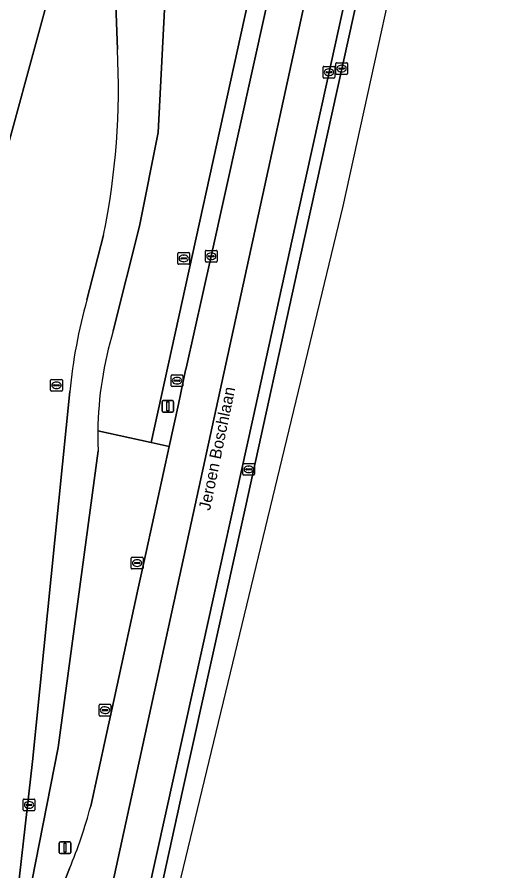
# Model space of a CAD drawing. Extents: x 162172 to 163187, y 382874 to 383685.
# Drawn here: x 163120.9 to 163162.4, y 382913.8 to 382986.6 of the extents above; entities that cross this region are included whole.
import ezdxf

# ---------------------------------------------------------------- set-up
doc = ezdxf.new("R2010")
doc.units = 0
for name, color, linetype in [('IMGEO_Berm_gesloten', 7, 'Continuous'), ('IMGEO_Berm_groen', 7, 'Continuous'), ('IMGEO_Kolk', 7, 'Continuous'), ('IMGEO_Lichtmast', 7, 'Continuous'), ('IMGEO_Openbare_ruimte_label', 7, 'Continuous'), ('IMGEO_Rijbaan_regionaal_gesloten', 7, 'Continuous'), ('IMGEO_Rioolput', 7, 'Continuous')]:
    doc.layers.add(name, color=color, linetype=linetype)

msp = doc.modelspace()

# ---------------------------------------------------------------- linework, layer by layer
at = {"layer": 'IMGEO_Berm_gesloten'}
msp.add_lwpolyline([(163156.069, 383020.988), (163154.151, 383012.232), (163151.454, 382999.976), (163149.255, 382989.968), (163147.31, 382981.165), (163144.827, 382969.851), (163140.973, 382952.343), (163136.681, 382932.889), (163132.729, 382915.039), (163130.06, 382902.945), (163129.875, 382902.107), (163130.862, 382901.889), (163131.045, 382902.718), (163135.01, 382920.742), (163140.367, 382944.826), (163145.001, 382965.971), (163149.595, 382986.838), (163156.838, 383019.849), (163159.222, 383030.703), (163159.814, 383033.521)], dxfattribs=at)
at = {"layer": 'IMGEO_Berm_groen'}
msp.add_lwpolyline([(163144.883, 383000), (163146.857, 383008.965), (163152.139, 383033.902), (163150.743, 383034.209), (163150.561, 383033.379), (163132.311, 382950.327), (163133.84, 382949.988), (163134.631, 382953.616), (163135.247, 382956.514), (163135.282, 382956.678), (163137.436, 382966.222), (163142.077, 382987.26)], close=True, dxfattribs=at)
for points in [[(163127.76, 382951.334), (163132.311, 382950.327), (163150.561, 383033.379)], [(163120.8, 382988.37), (163124.761, 383000), (163125.146, 383001.131), (163125.056, 383000), (163124.371, 382991.39), (163118.29, 382969.13)], [(163118.29, 382969.13), (163124.371, 382991.39), (163125.056, 383000), (163125.146, 383001.131), (163124.761, 383000), (163120.8, 382988.37)], [(163129.427, 382983.847), (163128.845, 383000), (163128.833, 383000.328)], [(163128.833, 383000.328), (163128.845, 383000), (163129.427, 382983.847)], [(163133.639, 382991.168), (163132.895, 382976.788), (163131.31, 382968.797), (163129.081, 382959.856)], [(163132.895, 382976.788), (163133.639, 382991.168)], [(163129.081, 382959.856), (163131.31, 382968.797), (163132.895, 382976.788)], [(163126.836, 382962.516), (163128.24, 382968.01)], [(163128.24, 382968.01), (163126.836, 382962.516)], [(163100.692, 382909.88), (163109.506, 382907.944), (163112.627, 382905.918), (163119.762, 382904.341), (163119.889, 382904.918), (163120.023, 382904.886), (163121.282, 382910.705), (163121.427, 382911.373), (163120.947, 382912.098), (163122.201, 382923.125), (163125.374, 382954.683)], [(163125.374, 382954.683), (163122.201, 382923.125), (163120.947, 382912.098), (163121.427, 382911.373), (163121.831, 382911.309), (163124.387, 382924.326), (163127.786, 382949.64)], [(163131.203, 382937.923), (163131.91, 382941.141), (163133.84, 382949.988), (163132.311, 382950.327), (163127.76, 382951.334)], [(163127.786, 382949.64), (163124.387, 382924.326), (163121.831, 382911.309), (163121.753, 382910.957), (163123.23, 382910.677), (163123.955, 382910.513), (163124.352, 382911.484), (163125.348, 382914.002)], [(163127.151, 382919.319), (163128.465, 382925.363), (163129.193, 382928.59), (163131.203, 382937.923)]]:
    msp.add_lwpolyline(points, dxfattribs=at)
for centre, radius, start, end in [((163068.036, 382980.485), 61.483, 348.29296, 3.13431), ((163068.036, 382980.485), 61.483, 348.29296, 3.13431), ((163169.609, 382950.48), 44.435, 164.28339, 174.57183), ((163169.609, 382950.48), 44.435, 164.28339, 174.57183), ((163158.375, 382950.952), 30.618, 163.09282, 179.28453), ((163158.375, 382950.952), 30.618, 163.09282, 179.28453), ((163157.666, 382950.946), 29.909, 179.25632, 182.50233), ((163157.666, 382950.946), 29.909, 179.25632, 182.50233), ((163085.464, 382930.491), 43.159, 337.53879, 344.99752)]:
    msp.add_arc(centre, radius, start, end, dxfattribs=at)
at = {"layer": 'IMGEO_Kolk'}
for p, q in [((163148.053, 382981.803), (163148.053, 382982.655)), ((163148.128, 382982.729), (163148.98, 382982.729)), ((163149.054, 382982.655), (163149.054, 382981.803)), ((163146.97, 382981.49), (163146.97, 382982.342)), ((163147.045, 382982.416), (163147.897, 382982.416)), ((163147.229, 382981.91), (163147.229, 382981.922)), ((163147.272, 382981.959), (163147.67, 382981.959)), ((163147.458, 382982.196), (163147.483, 382982.196)), ((163147.713, 382981.922), (163147.713, 382981.91)), ((163147.971, 382982.342), (163147.971, 382981.49)), ((163148.312, 382982.223), (163148.312, 382982.235)), ((163148.75, 382982.186), (163148.352, 382982.186)), ((163148.355, 382982.272), (163148.753, 382982.272)), ((163148.564, 382981.949), (163148.539, 382981.949)), ((163148.541, 382982.509), (163148.566, 382982.509)), ((163148.796, 382982.235), (163148.796, 382982.223)), ((163147.897, 382981.416), (163147.045, 382981.416)), ((163147.667, 382981.873), (163147.269, 382981.873)), ((163147.481, 382981.636), (163147.456, 382981.636)), ((163148.98, 382981.729), (163148.128, 382981.729)), ((163136.934, 382965.796), (163136.934, 382966.648)), ((163137.009, 382966.722), (163137.861, 382966.722)), ((163137.935, 382966.648), (163137.935, 382965.796)), ((163137.193, 382966.216), (163137.193, 382966.228)), ((163137.631, 382966.179), (163137.233, 382966.179)), ((163137.236, 382966.265), (163137.634, 382966.265)), ((163137.445, 382965.942), (163137.42, 382965.942)), ((163137.422, 382966.502), (163137.447, 382966.502)), ((163137.677, 382966.228), (163137.677, 382966.216)), ((163137.861, 382965.722), (163137.009, 382965.722)), ((163134.015, 382955.184), (163134.015, 382956.036)), ((163134.09, 382956.11), (163134.942, 382956.11)), ((163134.503, 382955.89), (163134.528, 382955.89)), ((163135.016, 382956.036), (163135.016, 382955.184)), ((163134.942, 382955.11), (163134.09, 382955.11)), ((163134.274, 382955.604), (163134.274, 382955.616)), ((163134.712, 382955.567), (163134.314, 382955.567)), ((163134.317, 382955.653), (163134.715, 382955.653)), ((163134.526, 382955.33), (163134.501, 382955.33)), ((163134.758, 382955.616), (163134.758, 382955.604)), ((163130.617, 382939.628), (163130.617, 382940.48)), ((163130.692, 382940.554), (163131.544, 382940.554)), ((163131.618, 382940.48), (163131.618, 382939.628)), ((163130.876, 382940.048), (163130.876, 382940.06)), ((163131.314, 382940.011), (163130.916, 382940.011)), ((163130.919, 382940.097), (163131.317, 382940.097)), ((163131.128, 382939.774), (163131.103, 382939.774)), ((163131.105, 382940.334), (163131.13, 382940.334)), ((163131.36, 382940.06), (163131.36, 382940.048)), ((163131.544, 382939.554), (163130.692, 382939.554)), ((163127.947, 382928.015), (163128.799, 382928.015)), ((163127.872, 382927.089), (163127.872, 382927.941)), ((163128.131, 382927.509), (163128.131, 382927.521)), ((163128.569, 382927.472), (163128.171, 382927.472)), ((163128.174, 382927.558), (163128.572, 382927.558)), ((163128.36, 382927.795), (163128.385, 382927.795)), ((163128.615, 382927.521), (163128.615, 382927.509)), ((163128.873, 382927.941), (163128.873, 382927.089)), ((163128.799, 382927.015), (163127.947, 382927.015)), ((163128.383, 382927.235), (163128.358, 382927.235))]:
    msp.add_line(p, q, dxfattribs=at)
for points in [[(163148.053, 382981.803), (163148.053, 382982.655)], [(163148.128, 382982.729), (163148.98, 382982.729)], [(163149.054, 382982.655), (163149.054, 382981.803)], [(163146.97, 382981.49), (163146.97, 382982.342)], [(163147.045, 382982.416), (163147.897, 382982.416)], [(163147.971, 382982.342), (163147.971, 382981.49)], [(163147.897, 382981.416), (163147.045, 382981.416)], [(163148.98, 382981.729), (163148.128, 382981.729)], [(163136.934, 382965.796), (163136.934, 382966.648)], [(163137.009, 382966.722), (163137.861, 382966.722)], [(163137.935, 382966.648), (163137.935, 382965.796)], [(163137.861, 382965.722), (163137.009, 382965.722)], [(163134.015, 382955.184), (163134.015, 382956.036)], [(163134.09, 382956.11), (163134.942, 382956.11)], [(163135.016, 382956.036), (163135.016, 382955.184)], [(163134.942, 382955.11), (163134.09, 382955.11)], [(163130.617, 382939.628), (163130.617, 382940.48)], [(163130.692, 382940.554), (163131.544, 382940.554)], [(163131.618, 382940.48), (163131.618, 382939.628)], [(163131.544, 382939.554), (163130.692, 382939.554)], [(163127.947, 382928.015), (163128.799, 382928.015)], [(163127.872, 382927.089), (163127.872, 382927.941)], [(163128.873, 382927.941), (163128.873, 382927.089)], [(163128.799, 382927.015), (163127.947, 382927.015)]]:
    msp.add_lwpolyline(points, dxfattribs=at)
for centre, radius, start, end in [((163148.13, 382982.653), 0.0765, 91.55205, 178.44795), ((163148.13, 382982.653), 0.0765, 91.55205, 178.44795), ((163148.978, 382982.653), 0.0765, 1.55205, 88.44795), ((163148.978, 382982.653), 0.0765, 1.55205, 88.44795), ((163147.047, 382982.34), 0.0765, 91.55205, 178.44795), ((163147.047, 382982.34), 0.0765, 91.55205, 178.44795), ((163147.269, 382981.919), 0.0403, 85.87752, 175.75265), ((163147.266, 382981.909), 0.0366, 178.93798, 274.71019), ((163147.67, 382981.916), 0.043, 264.86636, 352.45326), ((163147.674, 382981.921), 0.0386, 1.73085, 96.63898), ((163147.895, 382982.34), 0.0765, 1.55205, 88.44795), ((163147.895, 382982.34), 0.0765, 1.55205, 88.44795), ((163148.352, 382982.232), 0.0403, 85.87752, 175.75265), ((163148.349, 382982.222), 0.0366, 178.93798, 274.71019), ((163148.753, 382982.229), 0.043, 264.86636, 352.45326), ((163148.757, 382982.234), 0.0386, 1.73085, 96.63898), ((163147.047, 382981.492), 0.0765, 181.55205, 268.44795), ((163147.047, 382981.492), 0.0765, 181.55205, 268.44795), ((163147.895, 382981.492), 0.0765, 271.55205, 358.44795), ((163147.895, 382981.492), 0.0765, 271.55205, 358.44795), ((163148.13, 382981.805), 0.0765, 181.55205, 268.44795), ((163148.13, 382981.805), 0.0765, 181.55205, 268.44795), ((163148.978, 382981.805), 0.0765, 271.55205, 358.44795), ((163148.978, 382981.805), 0.0765, 271.55205, 358.44795), ((163137.011, 382966.646), 0.0765, 91.55205, 178.44795), ((163137.011, 382966.646), 0.0765, 91.55205, 178.44795), ((163137.859, 382966.646), 0.0765, 1.55205, 88.44795), ((163137.859, 382966.646), 0.0765, 1.55205, 88.44795), ((163137.233, 382966.225), 0.0403, 85.87752, 175.75265), ((163137.23, 382966.215), 0.0366, 178.93798, 274.71019), ((163137.634, 382966.222), 0.043, 264.86636, 352.45326), ((163137.638, 382966.227), 0.0386, 1.73085, 96.63898), ((163137.011, 382965.798), 0.0765, 181.55205, 268.44795), ((163137.011, 382965.798), 0.0765, 181.55205, 268.44795), ((163137.859, 382965.798), 0.0765, 271.55205, 358.44795), ((163137.859, 382965.798), 0.0765, 271.55205, 358.44795), ((163134.092, 382956.034), 0.0765, 91.55205, 178.44795), ((163134.092, 382956.034), 0.0765, 91.55205, 178.44795), ((163134.94, 382956.034), 0.0765, 1.55205, 88.44795), ((163134.94, 382956.034), 0.0765, 1.55205, 88.44795), ((163134.092, 382955.186), 0.0765, 181.55205, 268.44795), ((163134.092, 382955.186), 0.0765, 181.55205, 268.44795), ((163134.314, 382955.613), 0.0403, 85.87752, 175.75265), ((163134.311, 382955.603), 0.0366, 178.93798, 274.71019), ((163134.715, 382955.61), 0.043, 264.86636, 352.45326), ((163134.719, 382955.615), 0.0386, 1.73085, 96.63898), ((163134.94, 382955.186), 0.0765, 271.55205, 358.44795), ((163134.94, 382955.186), 0.0765, 271.55205, 358.44795), ((163130.694, 382940.478), 0.0765, 91.55205, 178.44795), ((163130.694, 382940.478), 0.0765, 91.55205, 178.44795), ((163131.542, 382940.478), 0.0765, 1.55205, 88.44795), ((163131.542, 382940.478), 0.0765, 1.55205, 88.44795), ((163130.916, 382940.057), 0.0403, 85.87752, 175.75265), ((163130.913, 382940.047), 0.0366, 178.93798, 274.71019), ((163131.317, 382940.054), 0.043, 264.86636, 352.45326), ((163131.321, 382940.059), 0.0386, 1.73085, 96.63898), ((163130.694, 382939.63), 0.0765, 181.55205, 268.44795), ((163130.694, 382939.63), 0.0765, 181.55205, 268.44795), ((163131.542, 382939.63), 0.0765, 271.55205, 358.44795), ((163131.542, 382939.63), 0.0765, 271.55205, 358.44795), ((163127.949, 382927.939), 0.0765, 91.55205, 178.44795), ((163127.949, 382927.939), 0.0765, 91.55205, 178.44795), ((163128.797, 382927.939), 0.0765, 1.55205, 88.44795), ((163128.797, 382927.939), 0.0765, 1.55205, 88.44795), ((163128.171, 382927.518), 0.0403, 85.87752, 175.75265), ((163128.168, 382927.508), 0.0366, 178.93798, 274.71019), ((163128.572, 382927.515), 0.043, 264.86636, 352.45326), ((163128.576, 382927.52), 0.0386, 1.73085, 96.63898), ((163127.949, 382927.091), 0.0765, 181.55205, 268.44795), ((163127.949, 382927.091), 0.0765, 181.55205, 268.44795), ((163128.797, 382927.091), 0.0765, 271.55205, 358.44795), ((163128.797, 382927.091), 0.0765, 271.55205, 358.44795)]:
    msp.add_arc(centre, radius, start, end, dxfattribs=at)
for centre, major_axis, ratio, start_param, end_param in [((163147.457, 382981.916), (-0.387, 0.002), 0.722429, 4.712389, 7.853982), ((163147.482, 382981.916), (-0.39, 0.002), 0.717154, 1.570796, 4.712389), ((163148.54, 382982.229), (-0.387, 0.002), 0.722429, 4.712389, 7.853982), ((163148.565, 382982.229), (-0.39, 0.002), 0.717154, 1.570796, 4.712389), ((163137.421, 382966.222), (-0.387, 0.002), 0.722429, 4.712389, 7.853982), ((163137.446, 382966.222), (-0.39, 0.002), 0.717154, 1.570796, 4.712389), ((163134.502, 382955.61), (-0.387, 0.002), 0.722429, 4.712389, 7.853982), ((163134.527, 382955.61), (-0.39, 0.002), 0.717154, 1.570796, 4.712389), ((163131.104, 382940.054), (-0.387, 0.002), 0.722429, 4.712389, 7.853982), ((163131.129, 382940.054), (-0.39, 0.002), 0.717154, 1.570796, 4.712389), ((163128.359, 382927.515), (-0.387, 0.002), 0.722429, 4.712389, 7.853982), ((163128.384, 382927.515), (-0.39, 0.002), 0.717154, 1.570796, 4.712389)]:
    msp.add_ellipse(centre, major_axis=major_axis, ratio=ratio, start_param=start_param, end_param=end_param, dxfattribs=at)
at = {"layer": 'IMGEO_Lichtmast'}
for p, q in [((163133.237, 382953.022), (163133.237, 382953.822)), ((163133.237, 382953.822), (163133.237, 382953.022)), ((163133.337, 382953.922), (163134.127, 382953.922)), ((163134.127, 382953.922), (163133.337, 382953.922)), ((163134.227, 382953.822), (163134.227, 382953.022)), ((163134.227, 382953.022), (163134.227, 382953.822)), ((163134.127, 382952.922), (163133.337, 382952.922)), ((163133.337, 382952.922), (163134.127, 382952.922)), ((163124.475, 382915.384), (163124.475, 382916.184)), ((163124.475, 382916.184), (163124.475, 382915.384)), ((163124.575, 382916.284), (163125.365, 382916.284)), ((163125.365, 382916.284), (163124.575, 382916.284)), ((163125.465, 382916.184), (163125.465, 382915.384)), ((163125.465, 382915.384), (163125.465, 382916.184)), ((163125.365, 382915.284), (163124.575, 382915.284)), ((163124.575, 382915.284), (163125.365, 382915.284))]:
    msp.add_line(p, q, dxfattribs=at)
for points in [[(163133.657, 382953.797), (163133.807, 382953.797), (163133.807, 382953.047), (163133.657, 382953.047), (163133.657, 382953.797)], [(163124.895, 382916.159), (163125.045, 382916.159), (163125.045, 382915.409), (163124.895, 382915.409), (163124.895, 382916.159)]]:
    msp.add_lwpolyline(points, dxfattribs=at)
for centre, start, end in [((163133.337, 382953.822), 90, 180), ((163133.337, 382953.822), 90, 180), ((163134.127, 382953.822), 0, 90), ((163134.127, 382953.822), 360, 90), ((163133.337, 382953.022), 180, 270), ((163133.337, 382953.022), 180, 270), ((163134.127, 382953.022), 270, 0), ((163134.127, 382953.022), 270, 0), ((163124.575, 382916.184), 90, 180), ((163124.575, 382916.184), 90, 180), ((163125.365, 382916.184), 0, 90), ((163125.365, 382916.184), 360, 90), ((163124.575, 382915.384), 180, 270), ((163124.575, 382915.384), 180, 270), ((163125.365, 382915.384), 270, 0), ((163125.365, 382915.384), 270, 0)]:
    msp.add_arc(centre, 0.1, start, end, dxfattribs=at)
at = {"layer": 'IMGEO_Rijbaan_regionaal_gesloten'}
for points in [[(163155.601, 383034.629), (163152.461, 383035.455), (163152.139, 383033.902), (163146.857, 383008.965), (163144.883, 383000), (163142.077, 382987.26), (163137.436, 382966.222), (163135.282, 382956.678), (163135.247, 382956.514), (163134.631, 382953.616), (163133.84, 382949.988), (163131.91, 382941.141), (163131.203, 382937.923), (163129.193, 382928.59), (163128.465, 382925.363), (163127.151, 382919.319)], [(163125.348, 382914.002), (163124.352, 382911.484), (163123.955, 382910.513), (163122.46, 382903.745), (163126.849, 382902.775), (163155.601, 383034.629)], [(163158.847, 383033.776), (163155.601, 383034.629), (163126.849, 382902.775), (163129.875, 382902.107), (163130.06, 382902.945), (163132.729, 382915.039), (163136.681, 382932.889), (163140.973, 382952.343), (163144.827, 382969.851), (163147.31, 382981.165), (163149.255, 382989.968), (163151.454, 382999.976), (163154.151, 383012.232), (163156.069, 383020.988)]]:
    msp.add_lwpolyline(points, dxfattribs=at)
msp.add_lwpolyline([(163132.054, 382901.625), (163148.675, 382970.495), (163162.396, 383032.842), (163159.814, 383033.521), (163159.222, 383030.703), (163156.838, 383019.849), (163149.595, 382986.838), (163145.001, 382965.971), (163140.367, 382944.826), (163135.01, 382920.742), (163131.045, 382902.718), (163130.862, 382901.889)], close=True, dxfattribs=at)
msp.add_arc((163085.464, 382930.491), 43.159, 337.53879, 344.99752, dxfattribs=at)
at = {"layer": 'IMGEO_Rioolput'}
for p, q in [((163134.586, 382965.61), (163134.586, 382966.462)), ((163134.661, 382966.536), (163135.513, 382966.536)), ((163134.845, 382966.03), (163134.845, 382966.042)), ((163135.283, 382965.993), (163134.885, 382965.993)), ((163134.888, 382966.079), (163135.286, 382966.079)), ((163135.074, 382966.316), (163135.099, 382966.316)), ((163135.329, 382966.042), (163135.329, 382966.03)), ((163135.587, 382966.462), (163135.587, 382965.61)), ((163135.513, 382965.536), (163134.661, 382965.536)), ((163135.097, 382965.756), (163135.072, 382965.756)), ((163123.81, 382955.717), (163124.662, 382955.717)), ((163123.735, 382954.791), (163123.735, 382955.643)), ((163123.994, 382955.211), (163123.994, 382955.223)), ((163124.432, 382955.174), (163124.034, 382955.174)), ((163124.037, 382955.26), (163124.435, 382955.26)), ((163124.246, 382954.937), (163124.221, 382954.937)), ((163124.223, 382955.497), (163124.248, 382955.497)), ((163124.478, 382955.223), (163124.478, 382955.211)), ((163124.736, 382955.643), (163124.736, 382954.791)), ((163124.662, 382954.717), (163123.81, 382954.717)), ((163140.129, 382947.627), (163140.129, 382948.479)), ((163140.204, 382948.553), (163141.056, 382948.553)), ((163141.13, 382948.479), (163141.13, 382947.627)), ((163140.388, 382948.047), (163140.388, 382948.059)), ((163140.826, 382948.01), (163140.428, 382948.01)), ((163140.431, 382948.096), (163140.829, 382948.096)), ((163140.64, 382947.773), (163140.615, 382947.773)), ((163140.617, 382948.333), (163140.642, 382948.333)), ((163140.872, 382948.059), (163140.872, 382948.047)), ((163141.056, 382947.553), (163140.204, 382947.553)), ((163121.393, 382919.009), (163121.393, 382919.861)), ((163121.468, 382919.935), (163122.32, 382919.935)), ((163121.652, 382919.429), (163121.652, 382919.441)), ((163122.09, 382919.392), (163121.692, 382919.392)), ((163121.695, 382919.478), (163122.093, 382919.478)), ((163121.881, 382919.715), (163121.906, 382919.715)), ((163122.136, 382919.441), (163122.136, 382919.429)), ((163122.394, 382919.861), (163122.394, 382919.009)), ((163122.32, 382918.935), (163121.468, 382918.935)), ((163121.904, 382919.155), (163121.879, 382919.155))]:
    msp.add_line(p, q, dxfattribs=at)
for points in [[(163134.586, 382965.61), (163134.586, 382966.462)], [(163134.661, 382966.536), (163135.513, 382966.536)], [(163135.587, 382966.462), (163135.587, 382965.61)], [(163135.513, 382965.536), (163134.661, 382965.536)], [(163123.81, 382955.717), (163124.662, 382955.717)], [(163123.735, 382954.791), (163123.735, 382955.643)], [(163124.736, 382955.643), (163124.736, 382954.791)], [(163124.662, 382954.717), (163123.81, 382954.717)], [(163140.129, 382947.627), (163140.129, 382948.479)], [(163140.204, 382948.553), (163141.056, 382948.553)], [(163141.13, 382948.479), (163141.13, 382947.627)], [(163141.056, 382947.553), (163140.204, 382947.553)], [(163121.393, 382919.009), (163121.393, 382919.861)], [(163121.468, 382919.935), (163122.32, 382919.935)], [(163122.394, 382919.861), (163122.394, 382919.009)], [(163122.32, 382918.935), (163121.468, 382918.935)]]:
    msp.add_lwpolyline(points, dxfattribs=at)
for centre, radius, start, end in [((163134.663, 382966.46), 0.0765, 91.55205, 178.44795), ((163134.663, 382966.46), 0.0765, 91.55205, 178.44795), ((163134.885, 382966.039), 0.0403, 85.87752, 175.75265), ((163134.882, 382966.029), 0.0366, 178.93798, 274.71019), ((163135.286, 382966.036), 0.043, 264.86636, 352.45326), ((163135.29, 382966.041), 0.0386, 1.73085, 96.63898), ((163135.511, 382966.46), 0.0765, 1.55205, 88.44795), ((163135.511, 382966.46), 0.0765, 1.55205, 88.44795), ((163134.663, 382965.612), 0.0765, 181.55205, 268.44795), ((163134.663, 382965.612), 0.0765, 181.55205, 268.44795), ((163135.511, 382965.612), 0.0765, 271.55205, 358.44795), ((163135.511, 382965.612), 0.0765, 271.55205, 358.44795), ((163123.812, 382955.641), 0.0765, 91.55205, 178.44795), ((163123.812, 382955.641), 0.0765, 91.55205, 178.44795), ((163124.66, 382955.641), 0.0765, 1.55205, 88.44795), ((163124.66, 382955.641), 0.0765, 1.55205, 88.44795), ((163124.034, 382955.22), 0.0403, 85.87752, 175.75265), ((163124.031, 382955.21), 0.0366, 178.93798, 274.71019), ((163124.435, 382955.217), 0.043, 264.86636, 352.45326), ((163124.439, 382955.222), 0.0386, 1.73085, 96.63898), ((163123.812, 382954.793), 0.0765, 181.55205, 268.44795), ((163123.812, 382954.793), 0.0765, 181.55205, 268.44795), ((163124.66, 382954.793), 0.0765, 271.55205, 358.44795), ((163124.66, 382954.793), 0.0765, 271.55205, 358.44795), ((163140.206, 382948.477), 0.0765, 91.55205, 178.44795), ((163140.206, 382948.477), 0.0765, 91.55205, 178.44795), ((163141.054, 382948.477), 0.0765, 1.55205, 88.44795), ((163141.054, 382948.477), 0.0765, 1.55205, 88.44795), ((163140.428, 382948.056), 0.0403, 85.87752, 175.75265), ((163140.425, 382948.046), 0.0366, 178.93798, 274.71019), ((163140.829, 382948.053), 0.043, 264.86636, 352.45326), ((163140.833, 382948.058), 0.0386, 1.73085, 96.63898), ((163140.206, 382947.629), 0.0765, 181.55205, 268.44795), ((163140.206, 382947.629), 0.0765, 181.55205, 268.44795), ((163141.054, 382947.629), 0.0765, 271.55205, 358.44795), ((163141.054, 382947.629), 0.0765, 271.55205, 358.44795), ((163121.47, 382919.859), 0.0765, 91.55205, 178.44795), ((163121.47, 382919.859), 0.0765, 91.55205, 178.44795), ((163121.692, 382919.438), 0.0403, 85.87752, 175.75265), ((163121.689, 382919.428), 0.0366, 178.93798, 274.71019), ((163122.093, 382919.435), 0.043, 264.86636, 352.45326), ((163122.097, 382919.44), 0.0386, 1.73085, 96.63898), ((163122.318, 382919.859), 0.0765, 1.55205, 88.44795), ((163122.318, 382919.859), 0.0765, 1.55205, 88.44795), ((163121.47, 382919.011), 0.0765, 181.55205, 268.44795), ((163121.47, 382919.011), 0.0765, 181.55205, 268.44795), ((163122.318, 382919.011), 0.0765, 271.55205, 358.44795), ((163122.318, 382919.011), 0.0765, 271.55205, 358.44795)]:
    msp.add_arc(centre, radius, start, end, dxfattribs=at)
for centre, major_axis, ratio, start_param, end_param in [((163135.073, 382966.036), (-0.387, 0.002), 0.722429, 4.712389, 7.853982), ((163135.098, 382966.036), (-0.39, 0.002), 0.717154, 1.570796, 4.712389), ((163124.222, 382955.217), (-0.387, 0.002), 0.722429, 4.712389, 7.853982), ((163124.247, 382955.217), (-0.39, 0.002), 0.717154, 1.570796, 4.712389), ((163140.616, 382948.053), (-0.387, 0.002), 0.722429, 4.712389, 7.853982), ((163140.641, 382948.053), (-0.39, 0.002), 0.717154, 1.570796, 4.712389), ((163121.88, 382919.435), (-0.387, 0.002), 0.722429, 4.712389, 7.853982), ((163121.905, 382919.435), (-0.39, 0.002), 0.717154, 1.570796, 4.712389)]:
    msp.add_ellipse(centre, major_axis=major_axis, ratio=ratio, start_param=start_param, end_param=end_param, dxfattribs=at)

# ---------------------------------------------------------------- texts
at = {"layer": 'IMGEO_Openbare_ruimte_label'}
msp.add_text('Jeroen Boschlaan', height=1, rotation=78.3416, dxfattribs=at).set_placement((163137.327, 382944.491))

doc.saveas('drawing.dxf')
